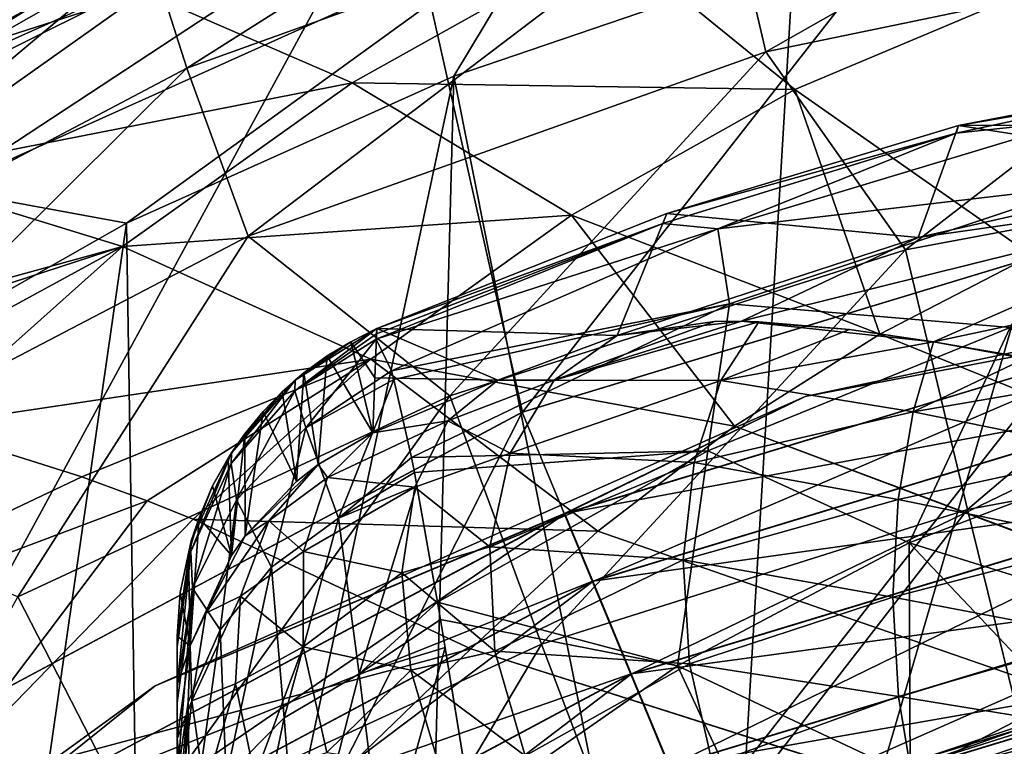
# Model space of a CAD drawing. Header units: metres. Extents: x -90 to 90, y -173 to 74.
# Tile 440 of 564: x -8.17 to -3.79, y 18.83 to 22.07. Entities that reach past the tile are written whole.
import ezdxf

# ---------------------------------------------------------------- set-up
doc = ezdxf.new("R2010")
doc.units = ezdxf.units.M
doc.layers.add('solid_509418', color=7, linetype='CONTINUOUS')
doc.layers.add('solid_509418_01', color=7, linetype='CONTINUOUS')

msp = doc.modelspace()

# ---------------------------------------------------------------- linework, layer by layer
at = {"layer": 'solid_509418'}
for points in [[(-5.931593, 20.320133, -23.15), (-3.288023, 23.697144, -23.15), (-6.487871, 22.790102, -23.15)], [(-5.931593, 20.320133, -23.15), (-3.0239, 21.202171, -23.15), (-3.288023, 23.697144, -23.15)], [(-8.742351, 21.732841, -22.232836), (-8.943846, 22.095453, -21.914953), (-6.108125, 23.370861, -21.914953)], [(-5.970516, 22.979515, -22.232836), (-8.742351, 21.732841, -22.232836), (-6.108125, 23.370861, -21.914953)], [(-7.42402, 21.849705, -53.413456), (-7.599425, 22.397346, -51.951752), (-5.153508, 23.287643, -52.108471)], [(-5.034431, 22.710316, -53.564411), (-7.42402, 21.849705, -53.413456), (-5.153508, 23.287643, -52.108471)], [(-9.257134, 22.017349, -49.02066), (-9.738999, 21.729013, -23.65), (-6.68298, 23.250732, -23.65)], [(-6.669222, 23.215246, -23.458658), (-6.68298, 23.250732, -23.65), (-9.738999, 21.729013, -23.65)], [(-7.832483, 22.760138, -49.057377), (-9.257134, 22.017349, -49.02066), (-6.68298, 23.250732, -23.65)], [(-6.669222, 23.215246, -23.458658), (-9.738999, 21.729013, -23.65), (-9.718959, 21.696657, -23.458658)], [(-6.669222, 23.215246, -23.458658), (-9.718959, 21.696657, -23.458658), (-6.630018, 23.11405, -23.296309)], [(-4.849959, 21.922001, -54.910435), (-5.034431, 22.710316, -53.564411), (-2.54278, 23.233208, -53.659992)], [(-2.44955, 22.420242, -55.000755), (-4.849959, 21.922001, -54.910435), (-2.54278, 23.233208, -53.659992)], [(-9.718959, 21.696657, -23.458658), (-9.661828, 21.604387, -23.296309), (-6.630018, 23.11405, -23.296309)], [(-6.630018, 23.11405, -23.296309), (-9.661828, 21.604387, -23.296309), (-6.57134, 22.962584, -23.18791)], [(-8.507733, 21.310625, -22.432392), (-8.742351, 21.732841, -22.232836), (-5.970516, 22.979515, -22.232836)], [(-5.810286, 22.523842, -22.432392), (-8.507733, 21.310625, -22.432392), (-5.970516, 22.979515, -22.232836)], [(-9.661828, 21.604387, -23.296309), (-9.576316, 21.466282, -23.18791), (-6.57134, 22.962584, -23.18791)], [(-6.57134, 22.962584, -23.18791), (-9.576316, 21.466282, -23.18791), (-9.463609, 21.311438, -23.15)], [(-6.57134, 22.962584, -23.18791), (-9.463609, 21.311438, -23.15), (-6.487871, 22.790102, -23.15)], [(-5.1, 16.1, -22.5), (-3.174593, 22.700956, -22.5), (-1.594288, 22.925076, -22.5)], [(-9.989639, 21.483093, -50.212833), (-9.257134, 22.017349, -49.02066), (-7.832483, 22.760138, -49.057377)], [(-7.67412, 22.731339, -50.418743), (-9.989639, 21.483093, -50.212833), (-7.832483, 22.760138, -49.057377)], [(-8.611339, 18.887779, -23.15), (-6.487871, 22.790102, -23.15), (-9.463609, 21.311438, -23.15)], [(-8.611339, 18.887779, -23.15), (-5.931593, 20.320133, -23.15), (-6.487871, 22.790102, -23.15)], [(-9.892604, 21.17396, -51.749802), (-9.989639, 21.483093, -50.212833), (-7.67412, 22.731339, -50.418743)], [(-7.599425, 22.397346, -51.951752), (-9.892604, 21.17396, -51.749802), (-7.67412, 22.731339, -50.418743)], [(-7.152234, 21.101929, -54.767784), (-7.42402, 21.849705, -53.413456), (-5.034431, 22.710316, -53.564411)], [(-4.849959, 21.922001, -54.910435), (-7.152234, 21.101929, -54.767784), (-5.034431, 22.710316, -53.564411)], [(-5.1, 16.1, -22.5), (-4.726732, 22.329662, -22.5), (-3.174593, 22.700956, -22.5)], [(-5.810286, 22.523842, -22.432392), (-7.69317, 21.159655, -22.5), (-8.507733, 21.310625, -22.432392)], [(-5.810286, 22.523842, -22.432392), (-6.237566, 21.814318, -22.5), (-7.69317, 21.159655, -22.5)], [(-5.810286, 22.523842, -22.432392), (-4.726732, 22.329662, -22.5), (-6.237566, 21.814318, -22.5)], [(-6.689672, 21.78487, 7.07232), (-5.546128, 22.423977, 6.478047), (-7.615057, 22.18803, 5.925236)], [(-4.721515, 21.754324, 7.57033), (-5.546128, 22.423977, 6.478047), (-6.689672, 21.78487, 7.07232)], [(-4.721515, 21.754324, 7.57033), (-3.637145, 22.212877, 7.143072), (-5.546128, 22.423977, 6.478047)], [(-4.230084, 21.041361, -56.130848), (-4.849959, 21.922001, -54.910435), (-2.44955, 22.420242, -55.000755)], [(-2.13285, 21.434761, -56.20145), (-4.230084, 21.041361, -56.130848), (-2.44955, 22.420242, -55.000755)], [(-9.664548, 20.667082, -53.218922), (-9.892604, 21.17396, -51.749802), (-7.599425, 22.397346, -51.951752)], [(-7.615057, 22.18803, 5.925236), (-8.468774, 22.39658, 4.675296), (-9.723071, 21.510164, 5.494215)], [(-7.42402, 21.849705, -53.413456), (-9.664548, 20.667082, -53.218922), (-7.599425, 22.397346, -51.951752)], [(-5.1, 16.1, -22.5), (-6.237566, 21.814318, -22.5), (-4.726732, 22.329662, -22.5)], [(-4.721515, 21.754324, 7.57033), (-3.667287, 21.016636, 8.414114), (-3.637145, 22.212877, 7.143072)], [(-8.756428, 21.377728, 6.676482), (-7.615057, 22.18803, 5.925236), (-9.723071, 21.510164, 5.494215)], [(-6.689672, 21.78487, 7.07232), (-7.615057, 22.18803, 5.925236), (-8.756428, 21.377728, 6.676482)], [(-1.406139, 21.59874, -16.678532), (-1.422482, 22.034731, -0.039265), (-3.993423, 21.594507, -0.039265)], [(-3.993423, 21.594507, 0.039265), (-3.993423, 21.594507, -0.039265), (-1.422482, 22.034731, -0.039265)], [(-3.993423, 21.594507, 0.039265), (-1.422482, 22.034731, -0.039265), (-1.422482, 22.034731, 0.039265)], [(-3.993423, 21.594507, 0.039265), (-1.422482, 22.034731, 0.039265), (-2.678314, 21.846228, 1.05995)], [(-6.255315, 20.392544, -56.018368), (-7.152234, 21.101929, -54.767784), (-4.849959, 21.922001, -54.910435)], [(-4.230084, 21.041361, -56.130848), (-6.255315, 20.392544, -56.018368), (-4.849959, 21.922001, -54.910435)], [(-9.3111, 19.974962, -54.583946), (-9.664548, 20.667082, -53.218922), (-7.42402, 21.849705, -53.413456)], [(-7.152234, 21.101929, -54.767784), (-9.3111, 19.974962, -54.583946), (-7.42402, 21.849705, -53.413456)], [(-3.993423, 21.594507, 0.039265), (-2.678314, 21.846228, 1.05995), (-4.005032, 21.560061, 1.203132)], [(-3.463398, 21.617775, 1.979636), (-4.005032, 21.560061, 1.203132), (-2.678314, 21.846228, 1.05995)], [(-7.6, 15.430127, -22.5), (-7.69317, 21.159655, -22.5), (-6.237566, 21.814318, -22.5)], [(-6.394095, 15.929629, -22.5), (-7.6, 15.430127, -22.5), (-6.237566, 21.814318, -22.5)], [(-5.1, 16.1, -22.5), (-6.394095, 15.929629, -22.5), (-6.237566, 21.814318, -22.5)], [(-7.709582, 21.056845, 7.749256), (-6.689672, 21.78487, 7.07232), (-8.756428, 21.377728, 6.676482)], [(-5.713861, 21.196354, 8.090218), (-6.689672, 21.78487, 7.07232), (-7.709582, 21.056845, 7.749256)], [(-5.713861, 21.196354, 8.090218), (-4.721515, 21.754324, 7.57033), (-6.689672, 21.78487, 7.07232)], [(-5.713861, 21.196354, 8.090218), (-4.344294, 20.66707, 8.740089), (-4.721515, 21.754324, 7.57033)], [(-4.721515, 21.754324, 7.57033), (-4.344294, 20.66707, 8.740089), (-3.667287, 21.016636, 8.414114)], [(-4.173086, 21.095802, -16.678532), (-3.993423, 21.594507, -0.039265), (-5.29037, 21.203554, -0.039264)], [(-5.29037, 21.203554, 0.039267), (-5.29037, 21.203554, -0.039264), (-3.993423, 21.594507, -0.039265)], [(-5.29037, 21.203554, 0.039267), (-3.993423, 21.594507, -0.039265), (-3.993423, 21.594507, 0.039265)], [(-5.29037, 21.203554, 0.039267), (-3.993423, 21.594507, 0.039265), (-4.005032, 21.560061, 1.203132)], [(-5.06337, 21.134918, 2.423357), (-4.005032, 21.560061, 1.203132), (-3.463398, 21.617775, 1.979636)], [(-5.06337, 21.134918, 2.423357), (-3.463398, 21.617775, 1.979636), (-3.436279, 21.326408, 3.23317)], [(-4.173086, 21.095802, -16.678532), (-2.800926, 21.4095, -16.678532), (-3.993423, 21.594507, -0.039265)], [(-2.800926, 21.4095, -16.678532), (-1.406139, 21.59874, -16.678532), (-3.993423, 21.594507, -0.039265)], [(-5.29037, 21.203554, 0.039267), (-4.005032, 21.560061, 1.203132), (-5.30885, 21.159239, 1.404397)], [(-5.06337, 21.134918, 2.423357), (-5.30885, 21.159239, 1.404397), (-4.005032, 21.560061, 1.203132)], [(-3.95436, 19.886539, -57.159252), (-4.230084, 21.041361, -56.130848), (-2.13285, 21.434761, -56.20145)], [(-2.504413, 21.333296, -17.462116), (-2.800926, 21.4095, -16.678532), (-4.173086, 21.095802, -16.678532)], [(-1.99376, 20.249756, -57.223042), (-3.95436, 19.886539, -57.159252), (-2.13285, 21.434761, -56.20145)], [(-7.709582, 21.056845, 7.749256), (-8.756428, 21.377728, 6.676482), (-9.7526, 20.493664, 7.496063)], [(-5.06337, 21.134918, 2.423357), (-3.436279, 21.326408, 3.23317), (-5.011938, 20.80093, 3.71874)], [(-5.011938, 20.80093, 3.71874), (-3.436279, 21.326408, 3.23317), (-3.763705, 20.695843, 4.542121)], [(-2.504413, 21.333296, -17.462116), (-4.173086, 21.095802, -16.678532), (-4.958207, 20.723883, -17.462706)], [(-2.504413, 21.333296, -17.462116), (-4.958207, 20.723883, -17.462706), (-4.105508, 20.632982, -18.204317)], [(-2.504413, 21.333296, -17.462116), (-4.105508, 20.632982, -18.204317), (-2.068357, 21.067326, -18.187407)], [(-8.507733, 21.310625, -22.432392), (-7.69317, 21.159655, -22.5), (-9.080557, 20.371618, -22.5)], [(-6.606562, 20.55488, 8.687913), (-5.713861, 21.196354, 8.090218), (-7.709582, 21.056845, 7.749256)], [(-6.606562, 20.55488, 8.687913), (-4.989629, 20.257486, 9.122033), (-5.713861, 21.196354, 8.090218)], [(-6.580123, 20.69199, -0.000103), (-6.579913, 20.691521, -0.039262), (-5.29037, 21.203554, -0.039264)], [(-6.580123, 20.69199, -0.000103), (-5.29037, 21.203554, -0.039264), (-6.579913, 20.691521, 0.039269)], [(-5.511539, 20.660179, -16.678532), (-5.29037, 21.203554, -0.039264), (-6.579913, 20.691521, -0.039262)], [(-6.579913, 20.691521, 0.039269), (-5.29037, 21.203554, -0.039264), (-5.29037, 21.203554, 0.039267)], [(-6.579913, 20.691521, 0.039269), (-5.29037, 21.203554, 0.039267), (-5.30885, 21.159239, 1.404397)], [(-3.025343, 21.20187, -24.15), (-5.931593, 20.320133, -23.15), (-5.933342, 20.319263, -24.15)], [(-5.168263, 18.471045, -24.15), (-3.025343, 21.20187, -24.15), (-5.933342, 20.319263, -24.15)], [(-3.025343, 21.20187, -24.15), (-3.0239, 21.202171, -23.15), (-5.931593, 20.320133, -23.15)], [(-5.713861, 21.196354, 8.090218), (-4.989629, 20.257486, 9.122033), (-4.344294, 20.66707, 8.740089)], [(-5.511539, 20.660179, -16.678532), (-4.173086, 21.095802, -16.678532), (-5.29037, 21.203554, -0.039264)], [(-5.168263, 18.471045, -24.15), (-2.636766, 19.239929, -24.15), (-3.025343, 21.20187, -24.15)], [(-8.635534, 14.635534, -22.5), (-9.080557, 20.371618, -22.5), (-7.69317, 21.159655, -22.5)], [(-7.6, 15.430127, -22.5), (-8.635534, 14.635534, -22.5), (-7.69317, 21.159655, -22.5)], [(-6.580805, 20.667543, 0.860924), (-5.30885, 21.159239, 1.404397), (-6.581893, 20.644091, 1.660896)], [(-5.06337, 21.134918, 2.423357), (-6.581893, 20.644091, 1.660896), (-5.30885, 21.159239, 1.404397)], [(-6.580805, 20.667543, 0.860924), (-6.579913, 20.691521, 0.039269), (-5.30885, 21.159239, 1.404397)], [(-8.175299, 19.498236, -55.871372), (-9.3111, 19.974962, -54.583946), (-7.152234, 21.101929, -54.767784)], [(-6.255315, 20.392544, -56.018368), (-8.175299, 19.498236, -55.871372), (-7.152234, 21.101929, -54.767784)], [(-6.51475, 20.503319, 3.020459), (-6.581893, 20.644091, 1.660896), (-5.06337, 21.134918, 2.423357)], [(-6.51475, 20.503319, 3.020459), (-5.06337, 21.134918, 2.423357), (-5.011938, 20.80093, 3.71874)], [(-7.709582, 21.056845, 7.749256), (-9.7526, 20.493664, 7.496063), (-9.532771, 20.461489, 7.702103)], [(-7.709582, 21.056845, 7.749256), (-9.532771, 20.461489, 7.702103), (-8.99563, 20.356295, 8.174552)], [(-7.709582, 21.056845, 7.749256), (-8.99563, 20.356295, 8.174552), (-8.604736, 20.257534, 8.492466)], [(-6.606562, 20.55488, 8.687913), (-7.709582, 21.056845, 7.749256), (-8.604736, 20.257534, 8.492466)], [(-4.958207, 20.723883, -17.462706), (-4.173086, 21.095802, -16.678532), (-5.511539, 20.660179, -16.678532)], [(-2.068357, 21.067326, -18.187407), (-4.105508, 20.632982, -18.204317), (-2.887393, 20.410854, -18.804953)], [(-5.847874, 19.287462, -57.057613), (-6.255315, 20.392544, -56.018368), (-4.230084, 21.041361, -56.130848)], [(-3.95436, 19.886539, -57.159252), (-5.847874, 19.287462, -57.057613), (-4.230084, 21.041361, -56.130848)], [(-2.928636, 20.723248, -22.946615), (-1.581516, 21.047115, -23.389999), (-4.675427, 20.389484, -23.389999)], [(-2.928454, 20.722336, -23.834999), (-4.675427, 20.389484, -23.389999), (-1.581516, 21.047115, -23.389999)], [(16.703533, 12.14677, 16.6854), (-3.667287, 21.016636, 8.414114), (-4.344294, 20.66707, 8.740089)], [(-6.504262, 20.465649, 3.201344), (-6.51475, 20.503319, 3.020459), (-5.011938, 20.80093, 3.71874)], [(-6.504262, 20.465649, 3.201344), (-5.011938, 20.80093, 3.71874), (-6.42561, 20.117788, 4.354223)], [(-6.42561, 20.117788, 4.354223), (-5.011938, 20.80093, 3.71874), (-5.108936, 20.148483, 5.050224)], [(-5.011938, 20.80093, 3.71874), (-3.763705, 20.695843, 4.542121), (-5.108936, 20.148483, 5.050224)], [(-5.791447, 20.461704, -17.020771), (-4.881047, 20.721579, -17.546909), (-4.958207, 20.723883, -17.462706)], [(-5.791447, 20.461704, -17.020771), (-4.958207, 20.723883, -17.462706), (-5.078468, 20.723694, -17.321699)], [(-5.791447, 20.461704, -17.020771), (-5.078468, 20.723694, -17.321699), (-5.511539, 20.660179, -16.678532)], [(-5.049952, 20.461027, -17.898493), (-4.881047, 20.721579, -17.546909), (-5.791447, 20.461704, -17.020771)], [(-5.744726, 19.868996, -22.946615), (-2.928636, 20.723248, -22.946615), (-4.675427, 20.389484, -23.389999)], [(-2.865138, 20.404018, -22.619938), (-2.928636, 20.723248, -22.946615), (-5.744726, 19.868996, -22.946615)], [(-5.74437, 19.868135, -23.834999), (-4.675427, 20.389484, -23.389999), (-2.928454, 20.722336, -23.834999)], [(-5.74437, 19.868135, -23.834999), (-2.928454, 20.722336, -23.834999), (-5.619552, 19.566797, -24.160995)], [(-2.928454, 20.722336, -23.834999), (-2.864823, 20.402435, -24.160995), (-5.619552, 19.566797, -24.160995)], [(-5.078468, 20.723694, -17.321699), (-4.958207, 20.723883, -17.462706), (-5.511539, 20.660179, -16.678532)], [(-5.049952, 20.461027, -17.898493), (-4.478474, 20.686714, -17.9254), (-4.881047, 20.721579, -17.546909)], [(-4.958207, 20.723883, -17.462706), (-4.478474, 20.686714, -17.9254), (-4.105508, 20.632982, -18.204317)], [(-4.958207, 20.723883, -17.462706), (-4.881047, 20.721579, -17.546909), (-4.478474, 20.686714, -17.9254)], [(-6.94417, 20.414146, 1.654231), (-6.579913, 20.691521, 0.039269), (-6.580805, 20.667543, 0.860924)], [(-6.94417, 20.414146, 1.654231), (-6.94291, 20.461674, 0.032695), (-6.579913, 20.691521, 0.039269)], [(-6.580805, 20.667543, 0.860924), (-6.581893, 20.644091, 1.660896), (-6.94417, 20.414146, 1.654231)], [(-6.94291, 20.461674, 0.032695), (-6.695246, 20.633196, -0.055642), (-6.579913, 20.691521, 0.039269)], [(-6.695246, 20.633196, -0.055642), (-6.588267, 20.472315, -7.537425), (-6.579913, 20.691521, -0.039262)], [(-6.695246, 20.633196, -0.055642), (-6.579913, 20.691521, -0.039262), (-6.579913, 20.691521, 0.039269)], [(-6.588267, 20.472315, -7.537425), (-6.041981, 20.461945, -16.245327), (-6.579913, 20.691521, -0.039262)], [(-6.580123, 20.69199, -0.000103), (-6.579913, 20.691521, 0.039269), (-6.579913, 20.691521, -0.039262)], [(-6.041981, 20.461945, -16.245327), (-5.511539, 20.660179, -16.678532), (-6.579913, 20.691521, -0.039262)], [(-5.791447, 20.461704, -17.020771), (-5.511539, 20.660179, -16.678532), (-6.041981, 20.461945, -16.245327)], [(-5.108936, 20.148483, 5.050224), (-3.763705, 20.695843, 4.542121), (-4.213331, 19.738064, 5.878174)], [(-5.049952, 20.461027, -17.898493), (-4.105508, 20.632982, -18.204317), (-4.478474, 20.686714, -17.9254)], [(16.703533, 12.14677, 16.6854), (-4.344294, 20.66707, 8.740089), (-4.989629, 20.257486, 9.122033)], [(-3.763705, 20.695843, 4.542121), (-3.087202, 20.171146, 5.474844), (-4.213331, 19.738064, 5.878174)], [(-6.895895, 20.249544, 3.147419), (-6.94417, 20.414146, 1.654231), (-6.581893, 20.644091, 1.660896)], [(-6.94291, 20.461674, 0.032695), (-6.800169, 20.569815, -0.036458), (-6.695246, 20.633196, -0.055642)], [(-6.895895, 20.249544, 3.147419), (-6.581893, 20.644091, 1.660896), (-6.51475, 20.503319, 3.020459)], [(-6.695246, 20.633196, -0.055642), (-6.800169, 20.569815, -0.036458), (-6.597787, 20.227867, -15.86824)], [(-6.695246, 20.633196, -0.055642), (-6.597787, 20.227867, -15.86824), (-6.588267, 20.472315, -7.537425)], [(-5.049952, 20.461027, -17.898493), (-4.194911, 20.321074, -18.515083), (-4.105508, 20.632982, -18.204317)], [(-4.194911, 20.321074, -18.515083), (-3.691423, 20.561033, -18.453861), (-4.105508, 20.632982, -18.204317)], [(-4.105508, 20.632982, -18.204317), (-3.263781, 20.48134, -18.659317), (-2.887393, 20.410854, -18.804953)], [(-4.105508, 20.632982, -18.204317), (-3.691423, 20.561033, -18.453861), (-3.263781, 20.48134, -18.659317)], [(-6.606562, 20.55488, 8.687913), (-8.604736, 20.257534, 8.492466), (-7.890722, 20.032412, 9.021012)], [(-6.606562, 20.55488, 8.687913), (-7.890722, 20.032412, 9.021012), (-7.600872, 19.925365, 9.217308)], [(-6.606562, 20.55488, 8.687913), (-7.600872, 19.925365, 9.217308), (-7.396194, 19.844521, 9.349795)], [(-6.606562, 20.55488, 8.687913), (-7.396194, 19.844521, 9.349795), (-5.597472, 19.790192, 9.557793)], [(-6.94291, 20.461674, 0.032695), (-6.90359, 20.494308, -0.029705), (-6.800169, 20.569815, -0.036458)], [(-6.840049, 20.086538, -15.870054), (-6.800169, 20.569815, -0.036458), (-6.90359, 20.494308, -0.029705)], [(-6.840049, 20.086538, -15.870054), (-6.597787, 20.227867, -15.86824), (-6.800169, 20.569815, -0.036458)], [(-6.606562, 20.55488, 8.687913), (-5.597472, 19.790192, 9.557793), (-4.989629, 20.257486, 9.122033)], [(-4.194911, 20.321074, -18.515083), (-3.263781, 20.48134, -18.659317), (-3.691423, 20.561033, -18.453861)], [(-6.936955, 20.011202, -15.862019), (-6.90359, 20.494308, -0.029705), (-7.000065, 20.410118, -0.031536)], [(-6.94291, 20.461674, 0.032695), (-7.000065, 20.410118, -0.031536), (-6.90359, 20.494308, -0.029705)], [(-6.936955, 20.011202, -15.862019), (-6.840049, 20.086538, -15.870054), (-6.90359, 20.494308, -0.029705)], [(-6.895895, 20.249544, 3.147419), (-6.51475, 20.503319, 3.020459), (-6.504262, 20.465649, 3.201344)], [(-7.226619, 20.090929, 1.644965), (-7.22583, 20.138372, 0.023444), (-6.94291, 20.461674, 0.032695)], [(-6.94417, 20.414146, 1.654231), (-7.226619, 20.090929, 1.644965), (-6.94291, 20.461674, 0.032695)], [(-6.94291, 20.461674, 0.032695), (-7.22583, 20.138372, 0.023444), (-7.000065, 20.410118, -0.031536)], [(-6.895895, 20.249544, 3.147419), (-6.504262, 20.465649, 3.201344), (-6.74941, 19.847746, 4.602236)], [(-6.74941, 19.847746, 4.602236), (-6.504262, 20.465649, 3.201344), (-6.42561, 20.117788, 4.354223)], [(-6.588267, 20.472315, -7.537425), (-6.597787, 20.227867, -15.86824), (-6.041981, 20.461945, -16.245327)], [(-6.264062, 20.281725, -16.608395), (-6.041981, 20.461945, -16.245327), (-6.597787, 20.227867, -15.86824)], [(-5.791447, 20.461704, -17.020771), (-6.041981, 20.461945, -16.245327), (-6.264062, 20.281725, -16.608395)], [(-5.987067, 20.137459, -17.323137), (-5.791447, 20.461704, -17.020771), (-6.264062, 20.281725, -16.608395)], [(-5.049952, 20.461027, -17.898493), (-5.791447, 20.461704, -17.020771), (-5.987067, 20.137459, -17.323137)], [(-5.049952, 20.461027, -17.898493), (-5.987067, 20.137459, -17.323137), (-5.169378, 20.096636, -18.160233)], [(-5.049952, 20.461027, -17.898493), (-5.169378, 20.096636, -18.160233), (-4.194911, 20.321074, -18.515083)], [(-4.194911, 20.321074, -18.515083), (-3.303161, 20.140095, -18.91419), (-3.263781, 20.48134, -18.659317)], [(-7.203311, 19.930544, 3.069627), (-7.226619, 20.090929, 1.644965), (-6.94417, 20.414146, 1.654231)], [(-7.22583, 20.138372, 0.023444), (-7.085185, 20.32255, -0.024566), (-7.000065, 20.410118, -0.031536)], [(-7.203311, 19.930544, 3.069627), (-6.94417, 20.414146, 1.654231), (-6.895895, 20.249544, 3.147419)], [(-6.936955, 20.011202, -15.862019), (-7.000065, 20.410118, -0.031536), (-7.085185, 20.32255, -0.024566)], [(-5.620169, 19.568289, -22.619938), (-2.865138, 20.404018, -22.619938), (-5.744726, 19.868996, -22.946615)], [(-2.778268, 19.967297, -22.5), (-2.865138, 20.404018, -22.619938), (-5.620169, 19.568289, -22.619938)], [(-5.619552, 19.566797, -24.160995), (-2.864823, 20.402435, -24.160995), (-5.449055, 19.155184, -24.279999)], [(-2.864823, 20.402435, -24.160995), (-2.777904, 19.965467, -24.279999), (-5.449055, 19.155184, -24.279999)], [(-7.643246, 18.461651, -56.924778), (-8.175299, 19.498236, -55.871372), (-6.255315, 20.392544, -56.018368)], [(-5.847874, 19.287462, -57.057613), (-7.643246, 18.461651, -56.924778), (-6.255315, 20.392544, -56.018368)], [(-5.744726, 19.868996, -22.946615), (-4.675427, 20.389484, -23.389999), (-7.565, 19.102964, -23.389999)], [(-5.74437, 19.868135, -23.834999), (-7.565, 19.102964, -23.389999), (-4.675427, 20.389484, -23.389999)], [(-5.933342, 20.319263, -24.15), (-8.611339, 18.887779, -23.15), (-8.613077, 18.886307, -24.15)], [(-7.501052, 17.223425, -24.15), (-5.933342, 20.319263, -24.15), (-8.613077, 18.886307, -24.15)], [(-5.933342, 20.319263, -24.15), (-5.931593, 20.320133, -23.15), (-8.611339, 18.887779, -23.15)], [(-7.501052, 17.223425, -24.15), (-5.168263, 18.471045, -24.15), (-5.933342, 20.319263, -24.15)], [(-7.22583, 20.138372, 0.023444), (-7.166162, 20.223841, -0.023039), (-7.085185, 20.32255, -0.024566)], [(-7.164734, 19.770094, -15.855889), (-7.085185, 20.32255, -0.024566), (-7.166162, 20.223841, -0.023039)], [(-7.164734, 19.770094, -15.855889), (-6.936955, 20.011202, -15.862019), (-7.085185, 20.32255, -0.024566)], [(-5.169378, 20.096636, -18.160233), (-4.262767, 19.932034, -18.717802), (-4.194911, 20.321074, -18.515083)], [(-4.194911, 20.321074, -18.515083), (-4.262767, 19.932034, -18.717802), (-3.303161, 20.140095, -18.91419)], [(-6.798715, 20.029369, -16.28537), (-6.264062, 20.281725, -16.608395), (-6.597787, 20.227867, -15.86824)], [(-6.798715, 20.029369, -16.28537), (-6.411096, 19.986427, -16.932823), (-6.264062, 20.281725, -16.608395)], [(-5.987067, 20.137459, -17.323137), (-6.264062, 20.281725, -16.608395), (-6.411096, 19.986427, -16.932823)], [(-7.890722, 20.032412, 9.021012), (-8.604736, 20.257534, 8.492466), (-10.084824, 18.989809, 9.621677)], [(-7.226346, 19.682034, -15.852517), (-7.166162, 20.223841, -0.023039), (-7.240864, 20.114851, -0.016612)], [(-7.22583, 20.138372, 0.023444), (-7.240864, 20.114851, -0.016612), (-7.166162, 20.223841, -0.023039)], [(-7.226346, 19.682034, -15.852517), (-7.164734, 19.770094, -15.855889), (-7.166162, 20.223841, -0.023039)], [(-7.203311, 19.930544, 3.069627), (-6.895895, 20.249544, 3.147419), (-7.047464, 19.630365, 4.502187)], [(-6.895895, 20.249544, 3.147419), (-6.74941, 19.847746, 4.602236), (-7.047464, 19.630365, 4.502187)], [(-6.798715, 20.029369, -16.28537), (-6.597787, 20.227867, -15.86824), (-6.840049, 20.086538, -15.870054)], [(18.5662, 11.40943, 17.37298), (-4.989629, 20.257486, 9.122033), (-5.597472, 19.790192, 9.557793)], [(18.5662, 11.40943, 17.37298), (16.703533, 12.14677, 16.6854), (-4.989629, 20.257486, 9.122033)], [(-3.635101, 18.591742, -57.989204), (-3.95436, 19.886539, -57.159252), (-1.99376, 20.249756, -57.223042)], [(-7.405962, 19.700884, 1.633781), (-7.405447, 19.748133, 0.012278), (-7.22583, 20.138372, 0.023444)], [(-7.226619, 20.090929, 1.644965), (-7.405962, 19.700884, 1.633781), (-7.22583, 20.138372, 0.023444)], [(-7.22583, 20.138372, 0.023444), (-7.405447, 19.748133, 0.012278), (-7.309464, 19.992174, -0.005047)], [(-7.22583, 20.138372, 0.023444), (-7.309464, 19.992174, -0.005047), (-7.240864, 20.114851, -0.016612)], [(-6.412469, 20.050817, 4.522411), (-6.42561, 20.117788, 4.354223), (-5.108936, 20.148483, 5.050224)], [(-6.412469, 20.050817, 4.522411), (-5.108936, 20.148483, 5.050224), (-6.309715, 19.475533, 5.672458)], [(-6.078008, 19.721289, -17.554096), (-5.987067, 20.137459, -17.323137), (-6.411096, 19.986427, -16.932823)], [(-6.309715, 19.475533, 5.672458), (-5.108936, 20.148483, 5.050224), (-5.243533, 19.191313, 6.387373)], [(-5.169378, 20.096636, -18.160233), (-5.987067, 20.137459, -17.323137), (-6.078008, 19.721289, -17.554096)], [(-5.108936, 20.148483, 5.050224), (-4.213331, 19.738064, 5.878174), (-5.243533, 19.191313, 6.387373)], [(-4.262767, 19.932034, -18.717802), (-3.340943, 19.742901, -19.059309), (-3.303161, 20.140095, -18.91419)], [(-4.213331, 19.738064, 5.878174), (-3.087202, 20.171146, 5.474844), (-2.872686, 19.319941, 6.418567)], [(-7.399562, 19.53734, 2.97374), (-7.405962, 19.700884, 1.633781), (-7.226619, 20.090929, 1.644965)], [(-7.399562, 19.53734, 2.97374), (-7.226619, 20.090929, 1.644965), (-7.203311, 19.930544, 3.069627)], [(-7.226346, 19.682034, -15.852517), (-7.240864, 20.114851, -0.016612), (-7.309464, 19.992174, -0.005047)], [(-6.74941, 19.847746, 4.602236), (-6.42561, 20.117788, 4.354223), (-6.412469, 20.050817, 4.522411)], [(-5.169378, 20.096636, -18.160233), (-6.078008, 19.721289, -17.554096), (-5.217402, 19.662783, -18.318399)], [(-5.169378, 20.096636, -18.160233), (-5.217402, 19.662783, -18.318399), (-4.262767, 19.932034, -18.717802)], [(-7.164734, 19.770094, -15.855889), (-6.840049, 20.086538, -15.870054), (-6.936955, 20.011202, -15.862019)], [(-7.059079, 19.835867, -16.174826), (-6.840049, 20.086538, -15.870054), (-7.164734, 19.770094, -15.855889)], [(-7.059079, 19.835867, -16.174826), (-6.798715, 20.029369, -16.28537), (-6.840049, 20.086538, -15.870054)], [(-6.74941, 19.847746, 4.602236), (-6.412469, 20.050817, 4.522411), (-6.401705, 19.992886, 4.659667)], [(-6.412469, 20.050817, 4.522411), (-6.309715, 19.475533, 5.672458), (-6.401705, 19.992886, 4.659667)], [(-7.600872, 19.925365, 9.217308), (-7.890722, 20.032412, 9.021012), (-10.084824, 18.989809, 9.621677)], [(-7.059079, 19.835867, -16.174826), (-6.905955, 19.699802, -16.650957), (-6.798715, 20.029369, -16.28537)], [(-6.798715, 20.029369, -16.28537), (-6.905955, 19.699802, -16.650957), (-6.411096, 19.986427, -16.932823)], [(-7.405447, 19.748133, 0.012278), (-7.368739, 19.849993, -0.086171), (-7.309464, 19.992174, -0.005047)], [(-7.226346, 19.682034, -15.852517), (-7.309464, 19.992174, -0.005047), (-7.368739, 19.849993, -0.086171)], [(-6.905955, 19.699802, -16.650957), (-6.467922, 19.604784, -17.188122), (-6.411096, 19.986427, -16.932823)], [(-6.74941, 19.847746, 4.602236), (-6.401705, 19.992886, 4.659667), (-6.657959, 19.156116, 5.928864)], [(-6.657959, 19.156116, 5.928864), (-6.401705, 19.992886, 4.659667), (-6.309715, 19.475533, 5.672458)], [(-6.078008, 19.721289, -17.554096), (-6.411096, 19.986427, -16.932823), (-6.467922, 19.604784, -17.188122)], [(-5.449769, 19.156906, -22.5), (-2.778268, 19.967297, -22.5), (-5.620169, 19.568289, -22.619938)], [(-2.69135, 19.530329, -22.619005), (-2.778268, 19.967297, -22.5), (-5.449769, 19.156906, -22.5)], [(-5.449055, 19.155184, -24.279999), (-2.777904, 19.965467, -24.279999), (-5.278655, 18.743799, -24.160063)], [(-2.777904, 19.965467, -24.279999), (-2.691035, 19.528746, -24.160063), (-5.278655, 18.743799, -24.160063)], [(-8.586045, 18.620062, 10.508964), (-7.600872, 19.925365, 9.217308), (-10.084824, 18.989809, 9.621677)], [(-7.396194, 19.844521, 9.349795), (-7.600872, 19.925365, 9.217308), (-8.586045, 18.620062, 10.508964)], [(-7.399562, 19.53734, 2.97374), (-7.203311, 19.930544, 3.069627), (-7.275361, 19.35161, 4.373891)], [(-7.203311, 19.930544, 3.069627), (-7.047464, 19.630365, 4.502187), (-7.275361, 19.35161, 4.373891)], [(-5.217402, 19.662783, -18.318399), (-4.285542, 19.497538, -18.805809), (-4.262767, 19.932034, -18.717802)], [(-4.262767, 19.932034, -18.717802), (-4.285542, 19.497538, -18.805809), (-3.340943, 19.742901, -19.059309)], [(-5.376084, 18.048431, -57.899906), (-5.847874, 19.287462, -57.057613), (-3.95436, 19.886539, -57.159252)], [(-3.635101, 18.591742, -57.989204), (-5.376084, 18.048431, -57.899906), (-3.95436, 19.886539, -57.159252)], [(-7.396194, 19.844521, 9.349795), (-8.586045, 18.620062, 10.508964), (-6.162198, 19.268057, 10.044692)], [(-8.34005, 18.481766, -22.946615), (-5.744726, 19.868996, -22.946615), (-7.565, 19.102964, -23.389999)], [(-5.620169, 19.568289, -22.619938), (-5.744726, 19.868996, -22.946615), (-8.34005, 18.481766, -22.946615)], [(-8.339533, 18.480993, -23.834999), (-7.565, 19.102964, -23.389999), (-5.74437, 19.868135, -23.834999)], [(-8.339533, 18.480993, -23.834999), (-5.74437, 19.868135, -23.834999), (-8.158324, 18.209795, -24.160995)], [(-5.74437, 19.868135, -23.834999), (-5.619552, 19.566797, -24.160995), (-8.158324, 18.209795, -24.160995)], [(-7.408902, 19.280731, -15.840933), (-7.368739, 19.849993, -0.086171), (-7.416882, 19.691351, -0.110339)], [(-7.405447, 19.748133, 0.012278), (-7.416882, 19.691351, -0.110339), (-7.368739, 19.849993, -0.086171)], [(-7.408902, 19.280731, -15.840933), (-7.226346, 19.682034, -15.852517), (-7.368739, 19.849993, -0.086171)], [(-7.396194, 19.844521, 9.349795), (-6.162198, 19.268057, 10.044692), (-5.597472, 19.790192, 9.557793)], [(-7.059079, 19.835867, -16.174826), (-7.164734, 19.770094, -15.855889), (-7.339608, 19.426582, -16.05999)], [(-7.185802, 19.500849, -16.431805), (-7.059079, 19.835867, -16.174826), (-7.339608, 19.426582, -16.05999)], [(-7.185802, 19.500849, -16.431805), (-6.905955, 19.699802, -16.650957), (-7.059079, 19.835867, -16.174826)], [(-7.047464, 19.630365, 4.502187), (-6.74941, 19.847746, 4.602236), (-6.991362, 18.960772, 5.797111)], [(-6.74941, 19.847746, 4.602236), (-6.657959, 19.156116, 5.928864), (-6.991362, 18.960772, 5.797111)], [(-6.475388, 10.279891, 14.848551), (-0.727361, 19.787376, 5.982677), (-0.000017, 19.818563, 5.953595)], [(-6.475388, 10.279891, 14.848551), (-6.293807, 10.611295, 14.539512), (-0.727361, 19.787376, 5.982677)], [(-6.293807, 10.611295, 14.539512), (-1.453642, 19.693737, 6.069997), (-0.727361, 19.787376, 5.982677)], [(18.5662, 11.40943, 17.37298), (-5.597472, 19.790192, 9.557793), (-6.162198, 19.268057, 10.044692)], [(-7.405447, 19.748133, 0.012278), (-7.467, 19.276014, 1.621593), (-7.467, 19.299471, 0.821661)], [(-7.405962, 19.700884, 1.633781), (-7.467, 19.276014, 1.621593), (-7.405447, 19.748133, 0.012278)], [(-7.405447, 19.748133, 0.012278), (-7.467, 19.299471, 0.821661), (-7.467, 19.323019, 0.000006)], [(-7.405447, 19.748133, 0.012278), (-7.467, 19.323019, 0.000006), (-7.454213, 19.518398, 0.005016)], [(-7.405447, 19.748133, 0.012278), (-7.454213, 19.518398, 0.005016), (-7.416882, 19.691351, -0.110339)], [(-7.339608, 19.426582, -16.05999), (-7.164734, 19.770094, -15.855889), (-7.226346, 19.682034, -15.852517)], [(-4.285542, 19.497538, -18.805809), (-3.351775, 19.319611, -19.090267), (-3.340943, 19.742901, -19.059309)], [(-7.405962, 19.700884, 1.633781), (-7.467, 19.100714, 2.89148), (-7.467, 19.276014, 1.621593)], [(-7.399562, 19.53734, 2.97374), (-7.467, 19.100714, 2.89148), (-7.405962, 19.700884, 1.633781)], [(-7.185802, 19.500849, -16.431805), (-6.907314, 19.276354, -16.923826), (-6.905955, 19.699802, -16.650957)], [(-6.905955, 19.699802, -16.650957), (-6.907314, 19.276354, -16.923826), (-6.467922, 19.604784, -17.188122)], [(-6.05479, 19.256613, -17.689558), (-6.078008, 19.721289, -17.554096), (-6.467922, 19.604784, -17.188122)], [(-5.217402, 19.662783, -18.318399), (-6.078008, 19.721289, -17.554096), (-6.05479, 19.256613, -17.689558)], [(-5.243533, 19.191313, 6.387373), (-4.213331, 19.738064, 5.878174), (-4.208497, 18.704144, 6.992808)], [(-4.213331, 19.738064, 5.878174), (-2.872686, 19.319941, 6.418567), (-3.553655, 19.041727, 6.678007)], [(-4.213331, 19.738064, 5.878174), (-3.553655, 19.041727, 6.678007), (-4.208497, 18.704144, 6.992808)], [(-7.408902, 19.280731, -15.840933), (-7.416882, 19.691351, -0.110339), (-7.454213, 19.518398, 0.005016)], [(-7.339608, 19.426582, -16.05999), (-7.226346, 19.682034, -15.852517), (-7.408902, 19.280731, -15.840933)], [(-6.293807, 10.611295, 14.539512), (-2.170933, 19.537643, 6.215557), (-1.453642, 19.693737, 6.069997)], [(-5.217402, 19.662783, -18.318399), (-6.05479, 19.256613, -17.689558), (-5.189425, 19.201033, -18.357843)], [(-5.217402, 19.662783, -18.318399), (-5.189425, 19.201033, -18.357843), (-4.285542, 19.497538, -18.805809)], [(-7.275361, 19.35161, 4.373891), (-7.047464, 19.630365, 4.502187), (-7.248881, 18.69813, 5.619969)], [(-7.047464, 19.630365, 4.502187), (-6.991362, 18.960772, 5.797111), (-7.248881, 18.69813, 5.619969)], [(-8.159222, 18.211138, -22.619938), (-5.620169, 19.568289, -22.619938), (-8.34005, 18.481766, -22.946615)], [(-5.449769, 19.156906, -22.5), (-5.620169, 19.568289, -22.619938), (-8.159222, 18.211138, -22.619938)], [(-8.158324, 18.209795, -24.160995), (-5.619552, 19.566797, -24.160995), (-7.910802, 17.839352, -24.279999)], [(-5.619552, 19.566797, -24.160995), (-5.449055, 19.155184, -24.279999), (-7.910802, 17.839352, -24.279999)], [(-6.907314, 19.276354, -16.923826), (-6.429138, 19.173103, -17.350004), (-6.467922, 19.604784, -17.188122)], [(-6.05479, 19.256613, -17.689558), (-6.467922, 19.604784, -17.188122), (-6.429138, 19.173103, -17.350004)], [(-7.399562, 19.53734, 2.97374), (-7.467, 18.689775, 4.057402), (-7.467, 19.027351, 3.158259)], [(-7.399562, 19.53734, 2.97374), (-7.4183, 19.029583, 4.225678), (-7.467, 18.689775, 4.057402)], [(-7.399562, 19.53734, 2.97374), (-7.467, 19.027351, 3.158259), (-7.467, 19.100714, 2.89148)], [(-7.399562, 19.53734, 2.97374), (-7.275361, 19.35161, 4.373891), (-7.4183, 19.029583, 4.225678)], [(-6.293807, 10.611295, 14.539512), (-6.149917, 10.966921, 14.207885), (-2.170933, 19.537643, 6.215557)], [(-6.149917, 10.966921, 14.207885), (-2.872686, 19.319941, 6.418567), (-2.170933, 19.537643, 6.215557)], [(-5.279273, 18.745291, -22.619005), (-2.69135, 19.530329, -22.619005), (-5.449769, 19.156906, -22.5)], [(-2.627718, 19.21043, -22.945), (-2.69135, 19.530329, -22.619005), (-5.279273, 18.745291, -22.619005)], [(-5.278655, 18.743799, -24.160063), (-2.691035, 19.528746, -24.160063), (-5.154098, 18.443092, -23.833385)], [(-2.691035, 19.528746, -24.160063), (-2.627536, 19.209517, -23.833385), (-5.154098, 18.443092, -23.833385)], [(-7.643246, 18.461651, -56.924778), (-9.31016, 17.421537, -56.769524), (-8.175299, 19.498236, -55.871372)], [(-7.408902, 19.280731, -15.840933), (-7.454213, 19.518398, 0.005016), (-7.467, 19.323019, 0.000006)], [(-7.185802, 19.500849, -16.431805), (-7.339608, 19.426582, -16.05999), (-7.401665, 19.03583, -16.233227)], [(-7.207256, 19.111124, -16.636719), (-7.185802, 19.500849, -16.431805), (-7.401665, 19.03583, -16.233227)], [(-7.207256, 19.111124, -16.636719), (-6.907314, 19.276354, -16.923826), (-7.185802, 19.500849, -16.431805)], [(-5.189425, 19.201033, -18.357843), (-4.26124, 19.055635, -18.771397), (-4.285542, 19.497538, -18.805809)], [(-4.285542, 19.497538, -18.805809), (-4.26124, 19.055635, -18.771397), (-3.351775, 19.319611, -19.090267)], [(-6.657959, 19.156116, 5.928864), (-6.309715, 19.475533, 5.672458), (-6.297112, 19.397411, 5.801879)], [(-6.297112, 19.397411, 5.801879), (-6.309715, 19.475533, 5.672458), (-5.243533, 19.191313, 6.387373)], [(-7.401665, 19.03583, -16.233227), (-7.339608, 19.426582, -16.05999), (-7.408902, 19.280731, -15.840933)], [(-6.657959, 19.156116, 5.928864), (-6.297112, 19.397411, 5.801879), (-6.276401, 19.27313, 5.999253)], [(-6.297112, 19.397411, 5.801879), (-5.243533, 19.191313, 6.387373), (-6.159098, 18.553738, 6.982005)], [(-6.297112, 19.397411, 5.801879), (-6.159098, 18.553738, 6.982005), (-6.276401, 19.27313, 5.999253)], [(-7.4183, 19.029583, 4.225678), (-7.275361, 19.35161, 4.373891), (-7.411441, 18.38765, 5.410562)], [(-7.275361, 19.35161, 4.373891), (-7.248881, 18.69813, 5.619969), (-7.411441, 18.38765, 5.410562)], [(-7.467, 3.342163, -14.343234), (-7.467, 19.323019, 0.000006), (-7.467, 19.299471, 0.821661)], [(-7.467, 3.342163, -14.343234), (-7.467, 19.107607, -7.497483), (-7.467, 19.323019, 0.000006)], [(-7.408902, 19.280731, -15.840933), (-7.467, 19.323019, 0.000006), (-7.467, 19.107607, -7.497483)], [(-6.149917, 10.966921, 14.207885), (-3.553655, 19.041727, 6.678007), (-2.872686, 19.319941, 6.418567)], [(-4.26124, 19.055635, -18.771397), (-3.33479, 18.904137, -19.004583), (-3.351775, 19.319611, -19.090267)], [(-8.586045, 18.620062, 10.508964), (-7.187422, 18.277428, 10.968469), (-6.162198, 19.268057, 10.044692)], [(-7.027138, 17.299419, -57.783195), (-7.643246, 18.461651, -56.924778), (-5.847874, 19.287462, -57.057613)], [(-7.467, 3.342163, -14.343234), (-7.467, 19.299471, 0.821661), (-7.467, 19.276014, 1.621593)], [(-7.408902, 19.280731, -15.840933), (-7.467, 19.107607, -7.497483), (-7.467, 18.867489, -15.829042)], [(-7.401665, 19.03583, -16.233227), (-7.408902, 19.280731, -15.840933), (-7.467, 18.867489, -15.829042)], [(-7.467, 3.342163, -14.343234), (-7.467, 19.276014, 1.621593), (-7.467, 19.100714, 2.89148)], [(-7.121588, 18.700356, -16.77187), (-6.907314, 19.276354, -16.923826), (-7.207256, 19.111124, -16.636719)], [(20.398369, 10.805264, 17.936373), (-6.162198, 19.268057, 10.044692), (-7.187422, 18.277428, 10.968469)], [(-7.121588, 18.700356, -16.77187), (-6.802641, 18.80678, -17.073198), (-6.907314, 19.276354, -16.923826)], [(-5.376084, 18.048431, -57.899906), (-7.027138, 17.299419, -57.783195), (-5.847874, 19.287462, -57.057613)], [(-6.907314, 19.276354, -16.923826), (-6.802641, 18.80678, -17.073198), (-6.429138, 19.173103, -17.350004)], [(-6.657959, 19.156116, 5.928864), (-6.276401, 19.27313, 5.999253), (-6.551815, 18.290552, 7.12435)], [(-6.551815, 18.290552, 7.12435), (-6.276401, 19.27313, 5.999253), (-6.159098, 18.553738, 6.982005)], [(20.398369, 10.805264, 17.936373), (18.5662, 11.40943, 17.37298), (-6.162198, 19.268057, 10.044692)], [(-5.919821, 18.791903, -17.715385), (-6.05479, 19.256613, -17.689558), (-6.429138, 19.173103, -17.350004)], [(-5.189425, 19.201033, -18.357843), (-6.05479, 19.256613, -17.689558), (-5.919821, 18.791903, -17.715385)], [(-2.624686, 19.242392, -22.700001), (-3.003762, 19.161505, -26.5), (-5.461153, 18.345966, -22.700001)], [(3.286652, 19.09374, -22.700001), (-2.624686, 19.242392, -22.700001), (-5.461153, 18.345966, -22.700001)], [(-2.633719, 19.240601, -26.450001), (-2.636766, 19.239929, -24.15), (-5.168263, 18.471045, -24.15)], [(-2.633719, 19.240601, -26.450001), (-5.168263, 18.471045, -24.15), (-5.166226, 18.472374, -26.450001)], [(-2.633719, 19.240601, -26.450001), (-5.166226, 18.472374, -26.450001), (-2.546918, 17.982307, -27.171688)], [(-6.802641, 18.80678, -17.073198), (-6.29843, 18.732449, -17.403069), (-6.429138, 19.173103, -17.350004)], [(-5.919821, 18.791903, -17.715385), (-6.429138, 19.173103, -17.350004), (-6.29843, 18.732449, -17.403069)], [(-6.159098, 18.553738, 6.982005), (-5.243533, 19.191313, 6.387373), (-4.832528, 18.309267, 7.361035)], [(-5.189425, 19.201033, -18.357843), (-5.919821, 18.791903, -17.715385), (-5.088125, 18.755621, -18.274784)], [(-5.154454, 18.443953, -22.945), (-2.627718, 19.21043, -22.945), (-5.279273, 18.745291, -22.619005)], [(-5.243533, 19.191313, 6.387373), (-4.208497, 18.704144, 6.992808), (-4.832528, 18.309267, 7.361035)], [(-5.189425, 19.201033, -18.357843), (-5.088125, 18.755621, -18.274784), (-4.26124, 19.055635, -18.771397)], [(-2.970654, 19.015287, -23.389999), (-2.627718, 19.21043, -22.945), (-5.154454, 18.443953, -22.945)], [(-5.154098, 18.443092, -23.833385), (-2.627536, 19.209517, -23.833385), (-4.409225, 18.600842, -23.389999)], [(-2.627536, 19.209517, -23.833385), (-2.970654, 19.015287, -23.389999), (-4.409225, 18.600842, -23.389999)], [(-7.911838, 17.840902, -22.5), (-5.449769, 19.156906, -22.5), (-8.159222, 18.211138, -22.619938)], [(-5.279273, 18.745291, -22.619005), (-5.449769, 19.156906, -22.5), (-7.911838, 17.840902, -22.5)], [(-7.910802, 17.839352, -24.279999), (-5.449055, 19.155184, -24.279999), (-7.663419, 17.469116, -24.160063)], [(-5.449055, 19.155184, -24.279999), (-5.278655, 18.743799, -24.160063), (-7.663419, 17.469116, -24.160063)], [(-6.991362, 18.960772, 5.797111), (-6.657959, 19.156116, 5.928864), (-6.925355, 18.120008, 6.973976)], [(-6.657959, 19.156116, 5.928864), (-6.551815, 18.290552, 7.12435), (-6.925355, 18.120008, 6.973976)], [(-5.461153, 18.345966, -22.700001), (-3.003762, 19.161505, -26.5), (-5.857581, 18.163008, -26.5)], [(-8.34005, 18.481766, -22.946615), (-7.565, 19.102964, -23.389999), (-10.123946, 17.243782, -23.389999)], [(-8.339533, 18.480993, -23.834999), (-10.123946, 17.243782, -23.389999), (-7.565, 19.102964, -23.389999)], [(-7.467, 18.337662, -15.233538), (-7.467, 18.867489, -15.829042), (-7.467, 19.107607, -7.497483)], [(-7.467, 18.308849, -15.208001), (-7.467, 18.337662, -15.233538), (-7.467, 19.107607, -7.497483)], [(-7.467, 17.690901, -14.775724), (-7.467, 18.308849, -15.208001), (-7.467, 19.107607, -7.497483)], [(-7.467, 17.620035, -14.738444), (-7.467, 17.690901, -14.775724), (-7.467, 19.107607, -7.497483)], [(-7.467, 16.90027, -14.459506), (-7.467, 17.620035, -14.738444), (-7.467, 19.107607, -7.497483)], [(-7.467, 16.836372, -14.443754), (-7.467, 16.90027, -14.459506), (-7.467, 19.107607, -7.497483)], [(-7.467, 16.005569, -14.343234), (-7.467, 16.836372, -14.443754), (-7.467, 19.107607, -7.497483)], [(-7.467, 3.342163, -14.343234), (-7.467, 16.005569, -14.343234), (-7.467, 19.107607, -7.497483)], [(-7.467, 3.342163, -14.343234), (-7.467, 19.100714, 2.89148), (-7.467, 19.027351, 3.158259)], [(-7.207256, 19.111124, -16.636719), (-7.401665, 19.03583, -16.233227), (-7.344773, 18.631121, -16.37295)], [(-7.121588, 18.700356, -16.77187), (-7.207256, 19.111124, -16.636719), (-7.344773, 18.631121, -16.37295)], [(6.075425, 18.055656, -22.700001), (3.286652, 19.09374, -22.700001), (-5.461153, 18.345966, -22.700001)], [(-6.149917, 10.966921, 14.207885), (-6.045455, 11.342611, 13.857548), (-3.553655, 19.041727, 6.678007)], [(-6.045455, 11.342611, 13.857548), (-4.208497, 18.704144, 6.992808), (-3.553655, 19.041727, 6.678007)], [(-5.088125, 18.755621, -18.274784), (-4.191989, 18.645031, -18.61758), (-4.26124, 19.055635, -18.771397)], [(-4.26124, 19.055635, -18.771397), (-4.191989, 18.645031, -18.61758), (-3.33479, 18.904137, -19.004583)], [(-7.444664, 18.655334, -15.975635), (-7.401665, 19.03583, -16.233227), (-7.467, 18.867489, -15.829042)], [(-7.4183, 19.029583, 4.225678), (-7.467, 18.071823, 5.15372), (-7.467, 18.484524, 4.47105)], [(-7.4183, 19.029583, 4.225678), (-7.411441, 18.38765, 5.410562), (-7.467, 18.071823, 5.15372)], [(-7.4183, 19.029583, 4.225678), (-7.467, 18.484524, 4.47105), (-7.467, 18.689775, 4.057402)], [(-7.467, 3.342163, -14.343234), (-7.467, 19.027351, 3.158259), (-7.467, 18.689775, 4.057402)], [(-7.444664, 18.655334, -15.975635), (-7.344773, 18.631121, -16.37295), (-7.401665, 19.03583, -16.233227)], [(-4.409225, 18.600842, -23.389999), (-2.970654, 19.015287, -23.389999), (-5.154454, 18.443953, -22.945)], [(-7.248881, 18.69813, 5.619969), (-6.991362, 18.960772, 5.797111), (-7.217444, 17.875902, 6.75874)], [(-6.991362, 18.960772, 5.797111), (-6.925355, 18.120008, 6.973976), (-7.217444, 17.875902, 6.75874)], [(-9.545377, 15.545377, -24.15), (-7.501052, 17.223425, -24.15), (-8.613077, 18.886307, -24.15)], [(-7.444664, 18.655334, -15.975635), (-7.467, 18.867489, -15.829042), (-7.467, 18.337662, -15.233538)], [(-4.191989, 18.645031, -18.61758), (-3.291348, 18.529758, -18.809122), (-3.33479, 18.904137, -19.004583)]]:
    msp.add_3dface(points, dxfattribs=at)
at = {"layer": 'solid_509418_01'}
for points in [[(-5.1, 16.1, -22.5), (0.001075, 22.999994, -22.5), (1.595529, 22.924961, -22.5)], [(-5.1, 16.1, -22.5), (-1.594288, 22.925076, -22.5), (0.001075, 22.999994, -22.5)], [(-5.1, 16.1, -22.5), (1.595529, 22.924961, -22.5), (3.174795, 22.700918, -22.5)], [(-5.1, 16.1, -22.5), (3.174795, 22.700918, -22.5), (4.726751, 22.329659, -22.5)], [(5.1, 16.1, -22.5), (-5.1, 16.1, -22.5), (4.726751, 22.329659, -22.5)], [(-6.682646, 9.985108, 15.12344), (0.727344, 19.787374, 5.982678), (1.453612, 19.693743, 6.069991)], [(-6.682646, 9.985108, 15.12344), (-6.641845, 10.037456, 15.074626), (0.727344, 19.787374, 5.982678)], [(-6.641845, 10.037456, 15.074626), (-6.475388, 10.279891, 14.848551), (0.727344, 19.787374, 5.982678)], [(-6.475388, 10.279891, 14.848551), (-0.000017, 19.818563, 5.953595), (0.727344, 19.787374, 5.982678)], [(-6.682646, 9.985108, 15.12344), (1.453612, 19.693743, 6.069991), (2.170842, 19.537653, 6.215549)], [(-6.914474, 9.724645, 15.366326), (2.170842, 19.537653, 6.215549), (2.872556, 19.319937, 6.418571)], [(-6.914474, 9.724645, 15.366326), (-6.682646, 9.985108, 15.12344), (2.170842, 19.537653, 6.215549)], [(-6.914474, 9.724645, 15.366326), (2.872556, 19.319937, 6.418571), (3.553758, 19.041731, 6.678002)], [(-5.857581, 18.163008, -26.5), (-3.003762, 19.161505, -26.5), (5.857678, 18.162868, -26.5)], [(-7.167438, 9.497002, 15.578607), (3.553758, 19.041731, 6.678002), (4.209154, 18.704224, 6.992734)], [(-7.167438, 9.497002, 15.578607), (-6.914474, 9.724645, 15.366326), (3.553758, 19.041731, 6.678002)]]:
    msp.add_3dface(points, dxfattribs=at)

doc.saveas('drawing.dxf')
